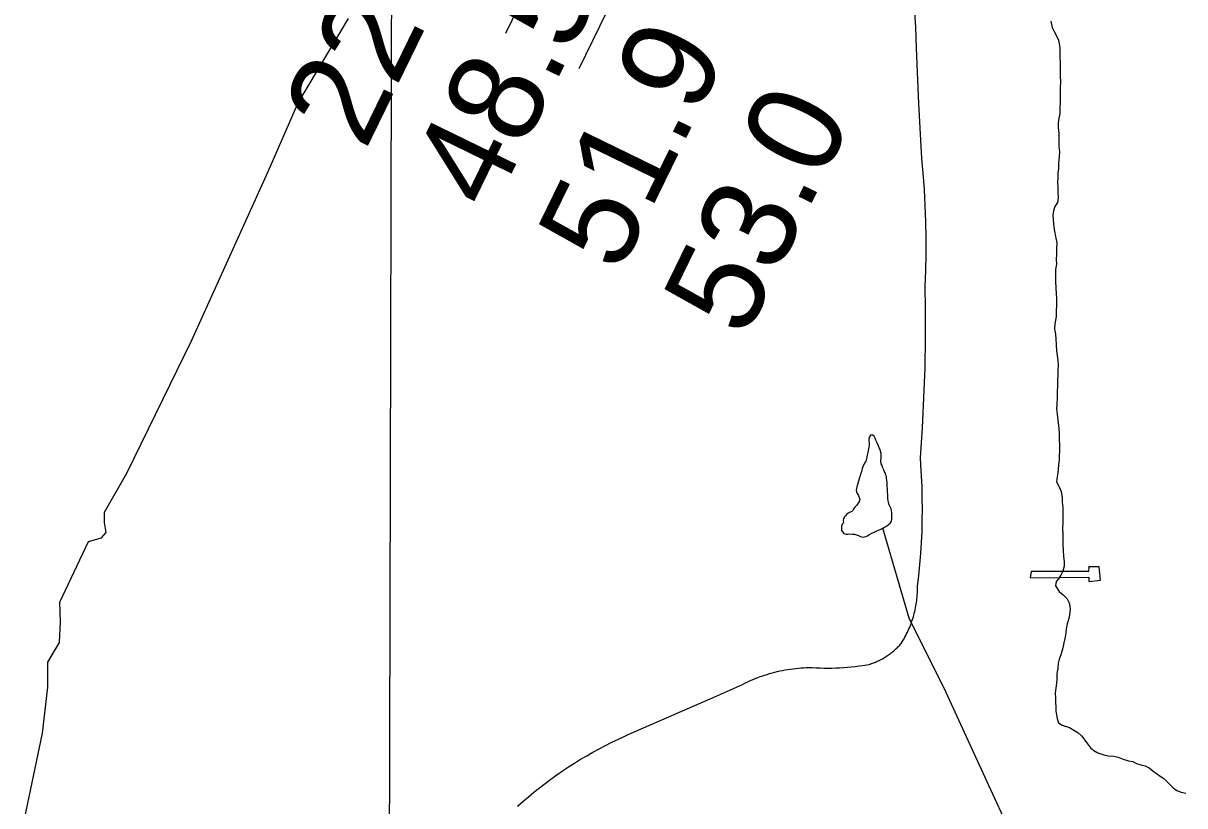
# Model space of a CAD drawing. Extents: x 3180038 to 3217926, y 922069 to 947485.
# Drawn here: x 3191869 to 3192691, y 941593 to 942147 of the extents above; entities that cross this region are included whole.
import ezdxf

# ---------------------------------------------------------------- set-up
doc = ezdxf.new("R2010")
doc.units = 0
for name, color, linetype in [('V-GRID-MAJR', 7, 'Continuous'), ('V-LEVE-TOET', 7, 'Continuous'), ('V-RIVR-EDGE', 7, 'Continuous'), ('V-RIVR-RANG', 7, 'Continuous'), ('V-TOPO-MINR', 7, 'Continuous'), ('V-TOPO-SHOR', 7, 'Continuous'), ('V-UTIL-LINE', 7, 'Continuous')]:
    doc.layers.add(name, color=color, linetype=linetype)

msp = doc.modelspace()

# ---------------------------------------------------------------- linework, layer by layer
at = {"layer": 'V-GRID-MAJR'}
msp.add_spline([(3192093.673, 927501.081), (3192108.659, 933561.54), (3192123.65, 939624.61), (3192138.642, 945687.729), (3192138.648, 945690.29)], degree=3, dxfattribs=at)
at = {"layer": 'V-LEVE-TOET'}
for points in [[(3192500.114000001, 941730.9379999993), (3192500.403000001, 941732.2039999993), (3192500.671000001, 941733.4739999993), (3192500.917000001, 941734.7469999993), (3192501.140000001, 941736.0249999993), (3192501.341000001, 941737.3099999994), (3192501.521000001, 941738.5939999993), (3192501.677000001, 941739.8839999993), (3192501.810000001, 941741.1739999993), (3192501.921000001, 941742.4679999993), (3192502.011000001, 941743.7629999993), (3192502.076000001, 941745.0589999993), (3192502.119000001, 941746.3559999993), (3192502.140000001, 941747.6539999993), (3192502.142000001, 941748.4829999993), (3192502.142000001, 941748.4829999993), (3192503.033000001, 941756.2879999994), (3192503.791000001, 941764.1059999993), (3192504.4110000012, 941771.9369999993), (3192504.8940000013, 941779.7769999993), (3192505.243000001, 941787.6249999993), (3192505.456000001, 941795.4769999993), (3192505.531000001, 941803.3329999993), (3192505.470000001, 941811.1869999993), (3192505.271000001, 941819.0409999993), (3192504.937000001, 941826.8889999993), (3192504.468000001, 941834.7309999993), (3192504.100000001, 941839.7009999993), (3192504.100000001, 941839.7009999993), (3192505.548000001, 941860.8689999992), (3192506.637000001, 941882.0599999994), (3192507.368000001, 941903.2669999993), (3192507.741000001, 941924.4839999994), (3192507.755000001, 941945.7039999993), (3192507.542000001, 941960.9609999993), (3192507.542000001, 941960.9609999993), (3192507.936000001, 941972.3929999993), (3192508.128000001, 941983.8289999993), (3192508.122000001, 941995.2669999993), (3192507.917000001, 942006.7029999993), (3192507.512000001, 942018.1329999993), (3192506.908000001, 942029.5569999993), (3192506.103000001, 942040.9669999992), (3192505.202000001, 942051.3169999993), (3192505.202000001, 942051.3169999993), (3192502.967000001, 942090.3639999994), (3192501.360000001, 942129.4419999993), (3192500.9110000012, 942144.3719999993), (3192500.9110000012, 942144.3719999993), (3192496.446000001, 942210.8189999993)], [(3192297.399000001, 941643.8099999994), (3192359.128000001, 941670.7599999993), (3192378.172000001, 941679.3199999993), (3192378.172000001, 941679.3199999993), (3192379.856000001, 941680.1679999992), (3192381.554000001, 941680.9849999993), (3192383.266000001, 941681.7739999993), (3192384.992000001, 941682.5319999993), (3192386.731000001, 941683.2589999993), (3192388.4820000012, 941683.9569999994), (3192390.245000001, 941684.6249999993), (3192392.0190000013, 941685.2599999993), (3192393.805000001, 941685.8659999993), (3192395.599000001, 941686.4389999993), (3192397.405000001, 941686.9799999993), (3192399.220000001, 941687.4919999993), (3192401.042000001, 941687.9709999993), (3192402.873000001, 941688.4179999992), (3192404.712000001, 941688.8329999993), (3192406.558000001, 941689.2159999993), (3192408.409000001, 941689.5669999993), (3192410.267000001, 941689.8839999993), (3192412.130000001, 941690.1709999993), (3192413.998000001, 941690.4249999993), (3192415.870000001, 941690.6439999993), (3192417.746000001, 941690.8319999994), (3192419.6240000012, 941690.9879999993), (3192421.506000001, 941691.1109999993), (3192423.388000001, 941691.1989999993), (3192425.272000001, 941691.2559999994), (3192427.156000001, 941691.2809999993), (3192427.640000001, 941691.2809999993), (3192427.640000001, 941691.2809999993), (3192430.392000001, 941691.1129999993), (3192433.149000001, 941690.9899999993), (3192435.905000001, 941690.9159999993), (3192438.666000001, 941690.8879999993), (3192441.425000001, 941690.9059999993), (3192444.186000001, 941690.9739999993), (3192446.942000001, 941691.0859999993), (3192449.699000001, 941691.2479999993), (3192452.451000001, 941691.4549999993), (3192455.200000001, 941691.7109999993), (3192457.944000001, 941692.0119999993), (3192460.682000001, 941692.3599999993), (3192463.416000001, 941692.7549999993), (3192466.140000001, 941693.1959999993), (3192467.727000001, 941693.4739999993), (3192467.727000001, 941693.4739999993), (3192468.551000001, 941693.7359999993), (3192469.370000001, 941694.0109999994), (3192470.185000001, 941694.3019999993), (3192470.994000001, 941694.6049999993), (3192471.797000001, 941694.9219999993), (3192472.595000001, 941695.2539999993), (3192473.388000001, 941695.5999999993), (3192474.174000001, 941695.9599999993), (3192474.953000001, 941696.3329999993), (3192475.727000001, 941696.7199999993), (3192476.493000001, 941697.1199999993), (3192477.251000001, 941697.5329999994), (3192478.002000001, 941697.9589999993), (3192478.748000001, 941698.3999999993), (3192479.483000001, 941698.8519999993), (3192480.212000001, 941699.3169999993), (3192480.931000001, 941699.7959999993), (3192481.643000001, 941700.2859999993), (3192482.346000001, 941700.7879999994), (3192483.040000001, 941701.3039999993), (3192483.726000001, 941701.8299999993), (3192484.400000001, 941702.3689999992), (3192485.068000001, 941702.9199999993), (3192485.723000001, 941703.4829999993), (3192486.370000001, 941704.0539999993), (3192487.007000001, 941704.6399999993), (3192487.632000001, 941705.2359999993), (3192488.248000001, 941705.8419999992), (3192488.852000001, 941706.4579999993), (3192489.446000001, 941707.0869999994), (3192490.030000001, 941707.7239999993), (3192490.560000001, 941708.3239999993), (3192490.560000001, 941708.3239999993), (3192491.247000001, 941709.4259999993), (3192491.912000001, 941710.5399999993), (3192492.559000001, 941711.6639999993), (3192493.186000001, 941712.8009999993), (3192493.794000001, 941713.9479999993), (3192494.382000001, 941715.1049999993), (3192494.949000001, 941716.2719999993), (3192495.496000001, 941717.4499999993), (3192496.020000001, 941718.6379999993), (3192496.526000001, 941719.8319999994), (3192497.010000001, 941721.0359999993), (3192497.475000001, 941722.2489999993), (3192497.915000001, 941723.4689999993), (3192498.337000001, 941724.6979999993), (3192498.736000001, 941725.9329999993), (3192499.113000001, 941727.1739999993), (3192499.469000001, 941728.4229999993), (3192499.8030000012, 941729.6789999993), (3192500.114000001, 941730.9379999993)], [(3192285.889000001, 941638.4549999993), (3192290.448000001, 941640.6499999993), (3192295.044000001, 941642.7639999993), (3192297.399000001, 941643.8099999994)], [(3192219.129000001, 941593.1319999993), (3192222.909000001, 941596.4949999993), (3192226.747000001, 941599.7899999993), (3192230.643000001, 941603.0179999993), (3192234.593000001, 941606.1799999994), (3192238.599000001, 941609.2709999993), (3192242.656000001, 941612.2909999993), (3192246.767000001, 941615.2429999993), (3192250.9280000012, 941618.1199999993), (3192255.139000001, 941620.9259999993), (3192259.399000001, 941623.6579999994), (3192263.704000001, 941626.3139999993), (3192268.056000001, 941628.8969999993), (3192272.451000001, 941631.4009999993), (3192276.889000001, 941633.8299999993), (3192281.370000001, 941636.1829999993), (3192285.889000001, 941638.4549999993)]]:
    msp.add_lwpolyline(points, dxfattribs=at)
at = {"layer": 'V-RIVR-EDGE'}
msp.add_lwpolyline([(3191869.298902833, 941579.4175151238), (3191882.944595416, 941644.7302468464), (3191886.6557238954, 941677.3943070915), (3191886.699325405, 941695.027374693), (3191895.031864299, 941709.0095864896), (3191895.5863910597, 941723.529653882), (3191895.102396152, 941737.5336664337), (3191915.435000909, 941780.5290826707), (3191924.7765663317, 941783.0990976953), (3191927.8972609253, 941786.7217407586), (3191926.8779752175, 941793.9849804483), (3191926.89592878, 941801.245655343), (3191942.5224848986, 941828.694024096), (3191988.3931267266, 941922.451327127), (3192042.625802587, 942042.1190935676), (3192063.4898509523, 942090.299423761), (3192099.4233638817, 942150.3708160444)], dxfattribs=at)
at = {"layer": 'V-TOPO-MINR'}
for points in [[(3192262.69, 942115), (3192369.2191589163, 942333.8149447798), (3192423.002434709, 942442.959591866), (3192477.4771594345, 942551.7538792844), (3192532.9890575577, 942660.0226272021), (3192589.192404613, 942767.9410154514), (3192701.7532684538, 942981.5758289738), (3192708.839793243, 942994.8311123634), (3192716.032142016, 943008.0278898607), (3192723.383226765, 943021.1369085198), (3192730.8401354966, 943034.1874212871), (3192848.5307094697, 943237.3050912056), (3192889.617953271, 943305.010570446), (3192932.4796780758, 943371.5208938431), (3192974.640082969, 943431.4574760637)], [(3192210.77, 942140.14), (3192619.2966778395, 942979.1455164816)]]:
    msp.add_lwpolyline(points, dxfattribs=at)
at = {"layer": 'V-TOPO-SHOR'}
for points in [[(3192596.385000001, 942148.4929999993), (3192597.425000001, 942144.1919999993), (3192598.834000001, 942141.3189999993), (3192600.243000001, 942138.6229999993), (3192601.826000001, 942135.2129999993), (3192602.682000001, 942130.0199999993), (3192602.820000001, 942124.8299999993), (3192602.944000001, 942117.6739999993), (3192602.916000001, 942113.9159999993), (3192603.057000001, 942109.2649999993), (3192603.213000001, 942106.2239999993), (3192602.994000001, 942100.8579999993), (3192602.959000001, 942096.3849999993), (3192602.920000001, 942091.3759999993), (3192602.711000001, 942087.4439999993), (3192602.674000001, 942082.9709999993), (3192602.115000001, 942079.9359999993), (3192601.554000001, 942076.7179999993), (3192601.705000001, 942073.3189999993), (3192602.031000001, 942069.2019999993), (3192602.179000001, 942064.9079999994), (3192602.140000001, 942059.8979999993), (3192602.467000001, 942056.1399999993), (3192602.265000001, 942052.9209999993), (3192601.867000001, 942047.9149999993), (3192601.839000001, 942044.3379999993), (3192601.458000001, 942041.2999999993), (3192601.253000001, 942037.9029999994), (3192601.224000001, 942034.3249999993), (3192601.382000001, 942031.2839999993), (3192601.351000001, 942027.5249999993), (3192601.681000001, 942023.7669999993), (3192601.116000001, 942020.1939999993), (3192599.305000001, 942017.5249999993), (3192598.207000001, 942014.3139999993), (3192597.827000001, 942011.2749999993), (3192598.316000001, 942005.1899999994), (3192598.824000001, 942001.2499999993), (3192599.850000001, 941995.1589999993), (3192600.538000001, 941991.7549999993), (3192600.507000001, 941987.8209999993), (3192600.477000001, 941983.7059999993), (3192600.0900000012, 941979.9519999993), (3192600.421000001, 941976.7309999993), (3192599.676000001, 941972.8009999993), (3192599.651000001, 941969.5789999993), (3192599.608000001, 941964.2139999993), (3192599.936000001, 941960.0969999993), (3192600.079000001, 941955.6219999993), (3192600.4110000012, 941952.4009999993), (3192600.370000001, 941947.0349999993), (3192600.167000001, 941943.9959999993), (3192600.133000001, 941939.3449999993), (3192599.199000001, 941934.3439999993), (3192598.994000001, 941930.9459999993), (3192598.992000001, 941930.7659999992), (3192599.680000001, 941927.1839999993), (3192599.832000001, 941923.6039999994), (3192600.159000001, 941919.8459999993), (3192600.483000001, 941915.3709999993), (3192600.995000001, 941912.1469999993), (3192601.327000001, 941908.7459999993), (3192601.654000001, 941904.9849999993), (3192601.449000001, 941901.5899999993)], [(3192601.449000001, 941901.5899999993), (3192601.245000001, 941898.1899999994), (3192601.0360000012, 941894.2579999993), (3192601.005000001, 941890.3219999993), (3192600.976000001, 941886.7459999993), (3192600.946000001, 941882.6319999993), (3192600.724000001, 941877.2659999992), (3192600.524000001, 941874.2269999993), (3192600.851000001, 941870.4659999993), (3192601.517000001, 941864.2019999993), (3192602.027000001, 941860.6199999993), (3192602.355000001, 941856.6809999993), (3192602.328000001, 941853.2819999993), (3192602.4650000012, 941847.9159999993), (3192602.439000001, 941844.3359999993), (3192602.412000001, 941840.9379999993), (3192602.387000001, 941837.8969999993), (3192601.828000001, 941834.8619999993), (3192601.6240000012, 941831.4619999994), (3192601.054000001, 941827.3539999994), (3192600.868000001, 941826.4589999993), (3192600.483000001, 941822.7069999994), (3192602.242000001, 941819.1149999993), (3192603.649000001, 941815.8849999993), (3192604.331000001, 941811.4059999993), (3192604.485000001, 941808.1869999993), (3192604.812000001, 941804.4269999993), (3192604.962000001, 941800.6689999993), (3192604.908000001, 941793.6929999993), (3192604.700000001, 941789.7589999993), (3192604.845000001, 941785.4639999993), (3192604.816000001, 941781.8859999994), (3192604.794000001, 941778.8449999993), (3192605.111000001, 941773.8359999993), (3192605.441000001, 941770.0749999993), (3192605.7690000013, 941766.1369999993), (3192605.742000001, 941762.9179999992), (3192604.822000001, 941759.5259999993), (3192603.549000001, 941756.6729999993), (3192601.738000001, 941754.0049999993), (3192600.292000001, 941752.0489999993), (3192599.731000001, 941749.0119999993), (3192602.385000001, 941745.0549999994), (3192605.228000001, 941742.7059999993), (3192607.890000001, 941739.8239999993), (3192609.480000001, 941737.1289999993), (3192609.983000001, 941733.0109999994), (3192609.781000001, 941729.9719999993), (3192609.035000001, 941726.0409999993), (3192607.931000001, 941722.1129999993), (3192607.368000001, 941718.7199999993), (3192606.987000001, 941715.6829999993), (3192606.420000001, 941711.7509999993), (3192605.502000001, 941708.7149999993), (3192604.937000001, 941705.1439999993), (3192603.471000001, 941700.3249999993), (3192602.195000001, 941697.2939999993), (3192601.634000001, 941694.2559999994), (3192601.247000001, 941690.5029999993), (3192600.683000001, 941686.9289999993), (3192600.655000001, 941683.1729999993), (3192600.450000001, 941680.1329999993), (3192599.889000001, 941676.7399999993), (3192599.504000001, 941673.1639999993), (3192599.655000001, 941669.7639999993), (3192599.809000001, 941666.5429999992), (3192599.9650000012, 941663.5019999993), (3192599.940000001, 941660.2799999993), (3192600.794000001, 941655.2649999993), (3192601.845000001, 941652.0369999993), (3192604.513000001, 941650.4069999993), (3192609.691000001, 941648.9359999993)], [(3192459.251000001, 941820.0389999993), (3192458.831000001, 941818.0209999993), (3192458.687000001, 941816.8109999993), (3192458.810000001, 941815.4629999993), (3192459.476000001, 941814.3819999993), (3192460.273000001, 941812.8949999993), (3192460.801000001, 941811.5449999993), (3192461.194000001, 941810.1959999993), (3192460.916000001, 941809.1209999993), (3192460.236000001, 941808.0499999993), (3192459.552000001, 941806.8429999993), (3192458.872000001, 941805.9069999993), (3192457.651000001, 941804.7049999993), (3192457.106000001, 941803.7669999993), (3192456.560000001, 941802.6939999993), (3192455.609000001, 941801.7579999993), (3192454.393000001, 941801.0969999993), (3192453.041000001, 941800.4329999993), (3192451.823000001, 941799.4989999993), (3192451.009000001, 941798.6979999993), (3192450.330000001, 941797.8959999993), (3192449.783000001, 941796.8239999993), (3192449.502000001, 941795.3459999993), (3192449.625000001, 941793.7299999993), (3192448.810000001, 941792.6589999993), (3192448.392000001, 941791.1799999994), (3192448.245000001, 941789.4309999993), (3192448.236000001, 941788.2209999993), (3192449.168000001, 941787.0019999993), (3192449.836000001, 941786.1889999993), (3192451.581000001, 941785.6379999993), (3192452.791000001, 941785.6279999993), (3192453.871000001, 941785.7549999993), (3192456.023000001, 941785.7389999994), (3192457.369000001, 941785.5929999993), (3192458.980000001, 941785.1749999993), (3192460.324000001, 941784.6289999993), (3192461.663000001, 941784.0799999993), (3192462.603000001, 941783.6679999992), (3192463.814000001, 941783.5249999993), (3192465.432000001, 941783.9159999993), (3192466.781000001, 941784.4419999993), (3192467.729000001, 941785.1099999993), (3192469.351000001, 941786.0379999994), (3192470.838000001, 941786.8339999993), (3192471.920000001, 941787.3649999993), (3192473.2690000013, 941787.8929999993), (3192474.486000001, 941788.4209999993), (3192476.108000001, 941789.2159999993), (3192477.457000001, 941789.8799999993), (3192478.809000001, 941790.5409999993), (3192480.026000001, 941791.2049999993), (3192481.381000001, 941792.2719999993), (3192483.007000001, 941793.7399999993), (3192483.689000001, 941794.8109999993), (3192483.970000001, 941796.2899999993), (3192483.980000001, 941797.6349999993), (3192483.990000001, 941798.9829999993), (3192483.870000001, 941800.8669999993), (3192483.7490000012, 941802.4829999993), (3192483.487000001, 941803.5619999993), (3192482.825000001, 941805.0469999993), (3192482.028000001, 941806.4009999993), (3192481.637000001, 941808.0189999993), (3192481.244000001, 941809.3679999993), (3192481.117000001, 941810.5809999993), (3192480.998000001, 941812.4649999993), (3192481.009000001, 941813.6769999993), (3192480.886000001, 941815.1579999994), (3192480.765000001, 941816.9089999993), (3192480.773000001, 941818.1219999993), (3192480.646000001, 941819.1989999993), (3192480.533000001, 941822.0249999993), (3192480.277000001, 941823.6429999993), (3192480.155000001, 941825.2609999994), (3192480.165000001, 941826.3359999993), (3192479.768000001, 941827.2819999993), (3192479.106000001, 941828.9019999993), (3192478.578000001, 941830.1189999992), (3192478.051000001, 941831.6039999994), (3192477.390000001, 941833.0879999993), (3192476.995000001, 941834.1699999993), (3192476.464000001, 941835.3839999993), (3192476.210000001, 941837.4059999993), (3192476.360000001, 941839.1549999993), (3192476.386000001, 941842.6529999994), (3192475.995000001, 941844.4059999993), (3192475.602000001, 941845.6199999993), (3192474.936000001, 941846.7029999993), (3192474.1440000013, 941848.5939999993), (3192473.4820000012, 941850.2139999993), (3192473.089000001, 941851.2929999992), (3192472.692000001, 941852.2389999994), (3192472.1610000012, 941853.4559999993), (3192471.367000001, 941854.9429999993), (3192470.160000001, 941855.7599999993), (3192468.952000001, 941855.9009999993), (3192468.133000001, 941854.4289999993), (3192467.7150000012, 941852.8169999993), (3192467.707000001, 941851.7389999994), (3192467.826000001, 941849.7179999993)], [(3192467.826000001, 941849.7179999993), (3192467.817000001, 941848.5079999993), (3192467.672000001, 941847.1619999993), (3192467.115000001, 941844.7439999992), (3192466.834000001, 941843.3999999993), (3192466.417000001, 941841.5199999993), (3192466.273000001, 941840.3099999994), (3192465.716000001, 941838.0239999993), (3192465.169000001, 941836.8179999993), (3192464.487000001, 941835.7469999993), (3192463.392000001, 941833.3319999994), (3192462.978000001, 941831.9889999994), (3192462.564000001, 941830.9149999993), (3192462.421000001, 941829.7049999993), (3192462.009000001, 941828.7649999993), (3192461.733000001, 941827.6919999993), (3192461.321000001, 941826.7519999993), (3192461.043000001, 941825.4079999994), (3192459.251000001, 941820.0389999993)], [(3192605.8915198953, 941483.5179984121), (3192588.5638691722, 941529.7250670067), (3192553.908567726, 941604.8115534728), (3192522.1412080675, 941674.1221563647), (3192496.1497319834, 941726.1051085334), (3192477.457000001, 941789.8799999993)], [(3192609.691000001, 941648.9359999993), (3192612.7150000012, 941646.9439999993), (3192615.566000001, 941645.3109999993), (3192618.407000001, 941642.6079999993), (3192620.355000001, 941639.9089999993), (3192622.300000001, 941637.2089999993), (3192624.4280000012, 941634.5099999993), (3192626.916000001, 941632.5239999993), (3192629.587000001, 941630.8929999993), (3192633.869000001, 941629.6069999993), (3192637.085000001, 941628.8679999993), (3192641.017000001, 941628.4789999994), (3192644.054000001, 941627.9199999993), (3192647.620000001, 941626.4589999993), (3192651.367000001, 941625.3579999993), (3192654.405000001, 941624.7969999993), (3192657.077000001, 941623.3469999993), (3192660.110000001, 941622.4269999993), (3192663.145000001, 941621.6899999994), (3192665.996000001, 941620.2359999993), (3192668.665000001, 941618.2469999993), (3192671.153000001, 941616.2599999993), (3192673.824000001, 941614.4499999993), (3192676.314000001, 941612.6419999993), (3192678.622000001, 941610.4789999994), (3192680.930000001, 941608.3119999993), (3192683.060000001, 941606.1489999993), (3192685.5530000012, 941604.3409999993), (3192688.584000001, 941603.0649999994), (3192691.975000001, 941602.3239999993)]]:
    msp.add_lwpolyline(points, dxfattribs=at)
at = {"layer": 'V-UTIL-LINE'}
msp.add_line((3192623.281000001, 941762.4509999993), (3192622.986000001, 941762.0619999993), dxfattribs=at)
msp.add_lwpolyline([(3192581.707000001, 941754.7729999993), (3192623.226000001, 941755.0979999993), (3192623.201000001, 941752.0719999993), (3192631.641000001, 941753.0869999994), (3192630.635000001, 941762.6109999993), (3192623.281000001, 941762.4509999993), (3192623.039000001, 941759.2089999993), (3192582.389000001, 941759.3069999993), (3192581.707000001, 941754.7729999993)], dxfattribs=at)

# ---------------------------------------------------------------- texts
at = {"layer": 'V-RIVR-RANG'}
for s, p in [('22.7', (3192111.251421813, 942056.351999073)), ('48.5', (3192201.255421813, 942012.770999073)), ('51.9', (3192291.143864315, 941968.9538786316)), ('53.0', (3192379.9922893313, 941923.0016742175))]:
    msp.add_text(s, height=66.99999999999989, rotation=64.01832571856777, dxfattribs=at).set_placement(p)

doc.saveas('drawing.dxf')
